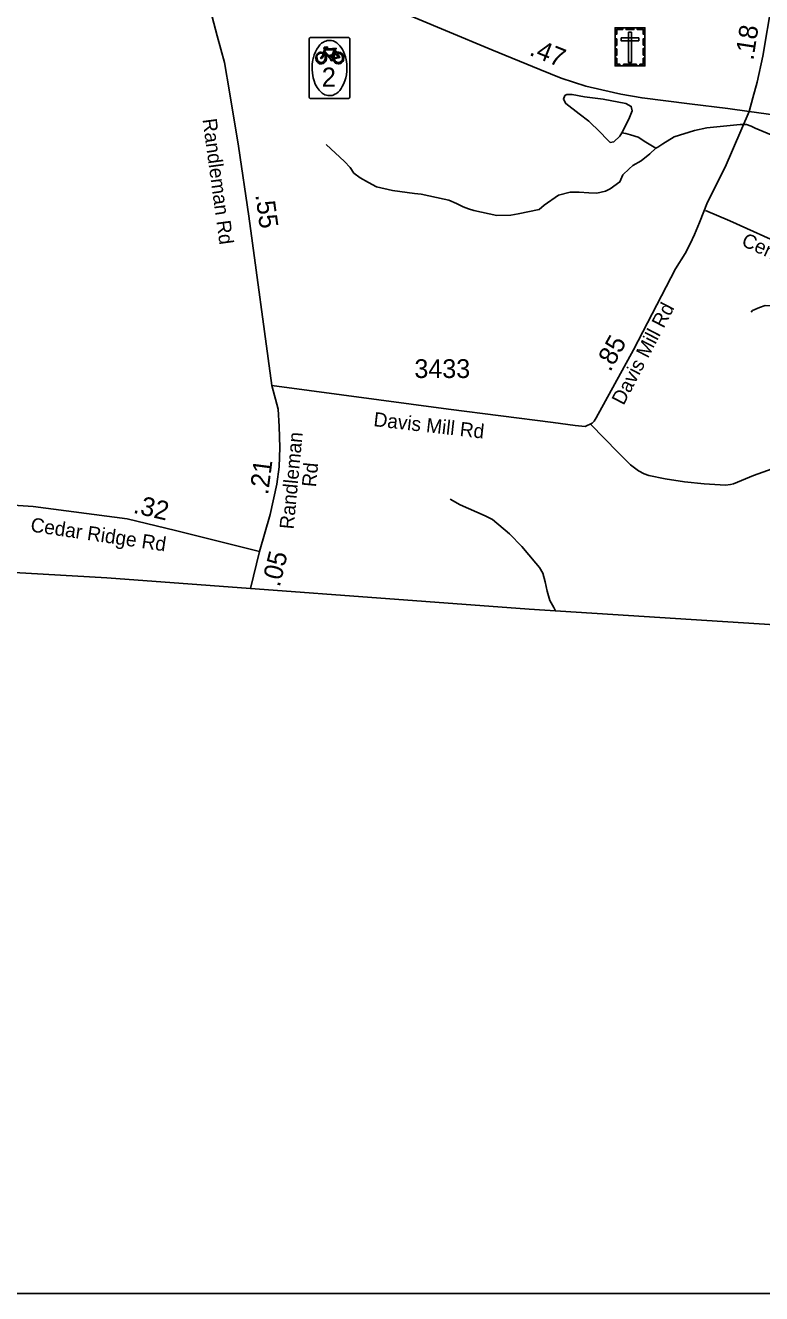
# Model space of a CAD drawing. Extents: x 1662474 to 1856135, y 779280 to 917889.
# Drawn here: x 1758828 to 1763739, y 782767 to 791226 of the extents above; entities that cross this region are included whole.
import ezdxf

# ---------------------------------------------------------------- set-up
doc = ezdxf.new("R2010")
doc.units = 0
for name, color, linetype in [('Exist Boundary Political CountyLine', 7, 'Continuous'), ('Exist Cultural Cemetery CELL', 7, 'Continuous'), ('Exist Hydrographic Misc Water Feature', 7, 'Continuous'), ('Exist Hydrographic Pond Under 1500 Sq Ft', 7, 'Continuous'), ('Exist Road Non-System Type 51', 7, 'Continuous'), ('Exist Road Non-System Type 51 Label', 7, 'Continuous'), ('Exist Road Primary NC Attributed', 7, 'Continuous'), ('Exist Road Primary NC Mileage Hundredths English Label', 7, 'Continuous'), ('Exist Road Primary NC Shield Bike CELL', 7, 'Continuous'), ('Exist Road Primary NC Shield Bike NC Label', 7, 'Continuous'), ('Exist Road Secondary Mileage Hundredths English Label', 7, 'Continuous'), ('Exist Road Secondary Mileage Tenths English Label', 7, 'Continuous'), ('Exist Road Secondary Type 51 Attributed', 7, 'Continuous'), ('Exist Road Secondary Type 51 Label', 7, 'Continuous'), ('Exist Road Secondary Type 51 Number Label', 7, 'Continuous'), ('Map Preparation Inset Cut Line', 7, 'Continuous')]:
    doc.layers.add(name, color=color, linetype=linetype)

msp = doc.modelspace()

# ---------------------------------------------------------------- linework, layer by layer
at = {"layer": 'Exist Boundary Political CountyLine'}
msp.add_lwpolyline([(1690037.5, 791664.5), (1701364.2, 790957.5), (1714716, 790252.3), (1740499.2, 788706.5), (1750629.1, 788065.3), (1759370.2, 787540.1), (1762189.4, 787333), (1768414.3, 786933.6), (1776472.8, 786425.7), (1794607.1, 785397.2), (1814974.6, 784258.7), (1839558.3, 782880.6)], dxfattribs=at)
at = {"layer": 'Exist Cultural Cemetery CELL'}
for points in [[(1762761.4, 791209.6), (1762960.5, 791209.6), (1762960.5, 790954.9), (1762761.4, 790954.9)], [(1762761.4, 791166.2), (1762772.8, 791166.2), (1762772.8, 791198.4), (1762813.3, 791198.4), (1762813.3, 791209.6), (1762761.4, 791209.6)], [(1762835.5, 791209.5), (1762887.3, 791209.5), (1762887.3, 791198.1), (1762835.5, 791198.1)], [(1762960.6, 791166.2), (1762949.2, 791166.2), (1762949.2, 791198.4), (1762908.7, 791198.4), (1762908.7, 791209.5), (1762960.6, 791209.5)], [(1762761.4, 791092.1), (1762761.4, 791135.4), (1762772.8, 791135.4), (1762772.8, 791092.1)], [(1762802.2, 791141.5), (1762802.2, 791122.8), (1762920, 791122.8), (1762920, 791141.5)], [(1762870.4, 791180.3), (1762851.8, 791180.3), (1762851.8, 790977.5), (1762870.4, 790977.5)], [(1762949.2, 791093.1), (1762949.2, 791136.4), (1762960.5, 791136.4), (1762960.5, 791093.1)], [(1762761.4, 791024.9), (1762761.4, 791068.2), (1762772.8, 791068.2), (1762772.8, 791024.9)], [(1762949.1, 791027.2), (1762949.1, 791070.5), (1762960.5, 791070.5), (1762960.5, 791027.2)], [(1762794.5, 790955), (1762794.5, 790966.5), (1762772.5, 790966.5), (1762772.5, 791006.9), (1762761.4, 791006.9), (1762761.4, 790955)], [(1762818.9, 790966.4), (1762903.7, 790966.4), (1762903.7, 790955), (1762818.9, 790955)], [(1762927.4, 790954.9), (1762927.4, 790966.4), (1762949.4, 790966.4), (1762949.4, 791006.8), (1762960.5, 791006.8), (1762960.5, 790954.9)]]:
    msp.add_lwpolyline(points, close=True, dxfattribs=at)
at = {"layer": 'Exist Hydrographic Misc Water Feature'}
for points in [[(1763033.9, 790406.2), (1763046, 790414.1), (1763080.3, 790435.7), (1763156.5, 790483.2), (1763291.1, 790524.1), (1763373.1, 790541.4), (1763595.3, 790565.6), (1763639.4, 790565.2), (1763669.2, 790553), (1763697.3, 790540.7), (1763828.7, 790483.7), (1763904.6, 790443), (1763968.1, 790400.5), (1764013.9, 790372.1), (1764059.8, 790351.8), (1764117.6, 790335.3), (1764127.7, 790333.2)], [(1760833.5, 790432.2), (1760956.7, 790317.2), (1760994.5, 790276.9), (1761018, 790240.6), (1761061.7, 790208.2), (1761117.5, 790177.8), (1761169.4, 790149.4), (1761277.2, 790124.5), (1761423, 790103.3), (1761469, 790098.9), (1761620.7, 790067.7), (1761652.9, 790059.4), (1761704.6, 790037), (1761748.4, 790014.6), (1761784.3, 790002.3), (1761820.2, 789992.1), (1761972, 789958.7), (1762066.1, 789960), (1762116.1, 789969.6), (1762254.5, 789998.4), (1762288.6, 790026.2), (1762383.3, 790093.4), (1762461.4, 790112.8), (1762521.3, 790112.3), (1762587.5, 790109.8), (1762639.4, 790107.3), (1762697.6, 790120.9), (1762729.6, 790136.6), (1762794, 790182), (1762814.5, 790227.9), (1762854.9, 790269.6), (1762880.9, 790291.4), (1762935.3, 790322.9), (1762993.5, 790368.5), (1763033.9, 790406.2)], [(1762806.7, 790508.1), (1762834.6, 790503.8), (1762864.5, 790495.6), (1762916.4, 790479.1), (1762966.2, 790446.8), (1763033.9, 790406.2)], [(1763669.2, 789312.7), (1763679.2, 789324.6), (1763725.4, 789344.3), (1763763.5, 789357.9), (1763841.4, 789355.3), (1763879.6, 789343), (1763929.2, 789322.5), (1763993.2, 789300.1), (1764045, 789299.6), (1764089.3, 789307.2), (1764137.3, 789312.9), (1764193.3, 789304.4), (1764464, 789235.4)], [(1761662.3, 788066.8), (1761728.1, 788028.3), (1761839.9, 787979.3), (1761895.5, 787954.9), (1761943.2, 787930.5), (1762056.6, 787835.5), (1762139.9, 787750.8), (1762233, 787640.1), (1762256.8, 787609.8), (1762280.4, 787571.6), (1762296.1, 787513.5), (1762309.5, 787451.4), (1762327.1, 787389.2), (1762352.7, 787343), (1762365.2, 787321.8)]]:
    msp.add_lwpolyline(points, dxfattribs=at)
at = {"layer": 'Exist Hydrographic Pond Under 1500 Sq Ft'}
msp.add_lwpolyline([(1762806.7, 790508.1), (1762854.2, 790600.9), (1762876.8, 790655.5), (1762869.3, 790685.6), (1762833.5, 790704.5), (1762682.7, 790732.7), (1762558.4, 790749.7), (1762475.4, 790764.7), (1762439.6, 790764.7), (1762426.5, 790757.2), (1762417, 790732.7), (1762434, 790704.5), (1762522.6, 790634.8), (1762586.6, 790585.8), (1762662, 790512.4), (1762707.2, 790467.2), (1762727.9, 790444.6), (1762752.4, 790448.3), (1762793.9, 790486), (1762806.7, 790508.1)], dxfattribs=at)
at = {"layer": 'Exist Road Non-System Type 51'}
for points in [[(1763365.6, 789990.4), (1763528.1, 789921.4), (1763911.4, 789748.7), (1764019.2, 789704.9), (1764186.9, 789628.8), (1764261.8, 789617.8), (1764626.9, 789594.7)], [(1762600.9, 788564.8), (1762780.4, 788378.4), (1762865.1, 788294.2), (1762917.4, 788254.8), (1762956.2, 788235.4), (1762987.2, 788223.9), (1763094.9, 788202), (1763225.2, 788182.1), (1763356.8, 788168.9), (1763499, 788158.7), (1763531.6, 788163.2), (1763552.6, 788169.2), (1763684.6, 788223.2), (1763870.9, 788290.5), (1763913.4, 788301), (1763967.8, 788309.1), (1763984, 788306.2), (1763994.5, 788301.2), (1764010, 788285.5), (1764014.5, 788269.2), (1764015.9, 788247.9), (1764006.6, 788210.2)]]:
    msp.add_lwpolyline(points, dxfattribs=at)
at = {"layer": 'Exist Road Primary NC Attributed'}
for points in [[(1761280, 791337.4), (1761630.5, 791191.7), (1761940.4, 791061.9), (1762259.1, 790932), (1762402.2, 790874.5), (1762567.5, 790820.6), (1762673.7, 790795.6), (1762800.6, 790766.1), (1762942.2, 790742.4), (1763258, 790702.6), (1763514.8, 790670.9), (1763656.4, 790650.2)], [(1763656.4, 790650.2), (1763883.6, 790620), (1764069.5, 790594.9), (1764174.6, 790586.3), (1764260.8, 790575.9)]]:
    msp.add_lwpolyline(points, dxfattribs=at)
at = {"layer": 'Exist Road Primary NC Shield Bike CELL'}
for points in [[(1760731, 791145), (1760731.9, 791145), (1760764.9, 791145), (1760948.3, 791145), (1760981.3, 791145), (1760982.5, 791144.9), (1760983.1, 791144.8), (1760983.8, 791144.7), (1760984.6, 791144.5), (1760985.3, 791144.2), (1760986.6, 791143.5), (1760987.2, 791143.1), (1760987.8, 791142.7), (1760988.6, 791142.1), (1760989.5, 791141.1), (1760990.1, 791140.3), (1760990.4, 791139.8), (1760990.6, 791139.5), (1760990.9, 791139), (1760991.1, 791138.5), (1760991.3, 791138.1), (1760991.5, 791137.3), (1760991.8, 791136.4), (1760991.9, 791135.5), (1760992, 791135.1), (1760992, 791134.7), (1760992, 791101.3), (1760992, 790781.4), (1760992, 790748.3), (1760991.9, 790747.1), (1760991.8, 790746.5), (1760991.6, 790745.7), (1760991.4, 790745), (1760991.2, 790744.3), (1760990.5, 790743), (1760990.1, 790742.4), (1760989.7, 790741.8), (1760989.1, 790741), (1760988.6, 790740.6), (1760988.1, 790740.1), (1760987.7, 790739.8), (1760987.2, 790739.5), (1760986.8, 790739.2), (1760986.4, 790739), (1760985.9, 790738.7), (1760985.1, 790738.3), (1760984.3, 790738.1), (1760983.4, 790737.8), (1760982.9, 790737.8), (1760982.5, 790737.7), (1760982.1, 790737.6), (1760981.7, 790737.6), (1760981.2, 790737.6), (1760948.2, 790737.6), (1760764.9, 790737.6), (1760731.9, 790737.6), (1760731.3, 790737.6), (1760730.7, 790737.7), (1760730.1, 790737.8), (1760729.3, 790737.9), (1760728.6, 790738.1), (1760727.9, 790738.4), (1760727.2, 790738.8), (1760726.5, 790739.1), (1760725.9, 790739.5), (1760725.3, 790739.9), (1760725, 790740.2), (1760724.6, 790740.5), (1760724.3, 790740.8), (1760723.9, 790741.2), (1760723.6, 790741.6), (1760723.2, 790742.1), (1760722.9, 790742.5), (1760722.7, 790743), (1760722.3, 790743.5), (1760722.1, 790744), (1760721.9, 790744.6), (1760721.8, 790744.9), (1760721.7, 790745.2), (1760721.6, 790745.4), (1760721.5, 790745.6), (1760721.5, 790745.8), (1760721.4, 790746.1), (1760721.4, 790746.3), (1760721.3, 790746.6), (1760721.3, 790746.8), (1760721.2, 790747.1), (1760721.2, 790747.3), (1760721.2, 790747.5), (1760721.2, 790748.2), (1760721.1, 790781.3), (1760721.1, 791101.3), (1760721.1, 791134.3), (1760721.2, 791135.5), (1760721.3, 791136.1), (1760721.5, 791136.9), (1760721.7, 791137.6), (1760722, 791138.3), (1760722.6, 791139.6), (1760723, 791140.2), (1760723.5, 791140.9), (1760724.1, 791141.6), (1760725.1, 791142.5), (1760725.9, 791143.1), (1760726.3, 791143.4), (1760726.7, 791143.6), (1760727.2, 791143.9), (1760727.6, 791144.1), (1760728.1, 791144.3), (1760728.8, 791144.6), (1760729.8, 791144.8), (1760730.7, 791144.9)], [(1760856.5, 790757.1), (1760851.9, 790757.3), (1760847.5, 790757.7), (1760837.5, 790759.4), (1760826.3, 790763.5), (1760819.8, 790766.7), (1760814.5, 790769.7), (1760808.8, 790773.5), (1760800.8, 790779.4), (1760787.1, 790793.3), (1760773.6, 790811.3), (1760761.7, 790834.5), (1760753.5, 790855.3), (1760748.2, 790875.8), (1760742.6, 790906.6), (1760740.7, 790931), (1760740.6, 790942.9), (1760740.8, 790951.6), (1760741.1, 790957.7), (1760741.8, 790967.1), (1760743.2, 790981.4), (1760745.8, 790996), (1760747.8, 791005.4), (1760749.2, 791010.6), (1760751.9, 791020.3), (1760754.4, 791028.7), (1760762.3, 791049.3), (1760772.1, 791067.8), (1760782.9, 791083.4), (1760792.5, 791095.1), (1760804, 791105.9), (1760812.9, 791111.9), (1760817.5, 791114.7), (1760822.7, 791117.5), (1760831.3, 791121.4), (1760841.7, 791124), (1760851, 791125.5), (1760858.7, 791125.7), (1760869.6, 791124.6), (1760881, 791121.5), (1760894, 791115.9), (1760905.3, 791108.9), (1760915, 791100.7), (1760925.7, 791089.6), (1760934.4, 791078.3), (1760943, 791064.4), (1760950.1, 791050.8), (1760957.2, 791033.5), (1760962.8, 791015.5), (1760966.8, 790998.4), (1760969.8, 790981.8), (1760971.3, 790967.3), (1760971.9, 790959.1), (1760972.8, 790940.2), (1760971.9, 790919.8), (1760969.2, 790896.2), (1760964.9, 790875.6), (1760959.1, 790854.7), (1760951.2, 790834.5), (1760942.1, 790817), (1760933.6, 790803.8), (1760924.7, 790792.4), (1760913.5, 790780.6), (1760903.2, 790772.4), (1760891.9, 790765.8), (1760880.5, 790761), (1760873.4, 790759), (1760869.2, 790758.3), (1760865.8, 790757.6), (1760861.9, 790757.4)], [(1760876, 791071.8), (1760900.1, 791074.6), (1760901.9, 791072.8), (1760900.5, 791069.1), (1760894.5, 791067.2), (1760893, 791064), (1760903.1, 791046.9), (1760917.6, 791047.6), (1760930.4, 791044.7), (1760941.7, 791036.1), (1760947, 791027.6), (1760949.6, 791022.9), (1760951.4, 791015.2), (1760951.8, 791007), (1760950.8, 790998.4), (1760949, 790992), (1760945.3, 790985.1), (1760941.8, 790979.9), (1760935.1, 790974.5), (1760929, 790970.9), (1760920.6, 790968.8), (1760915.3, 790968.6), (1760904.5, 790970.3), (1760897.7, 790973.8), (1760894.3, 790976.6), (1760889.1, 790983.1), (1760885.7, 790989.2), (1760881.1, 791001.4), (1760880, 791007.3), (1760887.4, 791001.9), (1760893.2, 790992.1), (1760897.4, 790985.4), (1760902.7, 790981.6), (1760910.9, 790978.2), (1760917, 790978.1), (1760925.1, 790979.9), (1760932.6, 790984.2), (1760938.1, 790989.5), (1760942.4, 790996.6), (1760943.8, 791006.7), (1760943.5, 791014.8), (1760941.7, 791021.6), (1760938.2, 791027.7), (1760934.6, 791031.9), (1760928.6, 791036.5), (1760922.9, 791038.3), (1760913.6, 791040.1), (1760907.1, 791040.7), (1760924.6, 791011.2), (1760887.4, 791001.9), (1760880, 791007.3), (1760914.2, 791013.4), (1760900, 791037.9), (1760890.1, 791027.3), (1760887.3, 791008.7), (1760880, 791007.3), (1760880.4, 791015.1), (1760883.5, 791026.9), (1760889, 791035), (1760896.7, 791044), (1760891.8, 791054.5), (1760873, 791006.5), (1760880.2, 791007.3), (1760881.1, 791001.4), (1760872.6, 791000.4), (1760874.5, 790995.2), (1760879.5, 790992.5), (1760866.9, 790989.6), (1760863.8, 790993.5), (1760868.4, 790996), (1760823.7, 791047), (1760822, 791042.2), (1760828.2, 791033.9), (1760832.3, 791025.8), (1760835.1, 791017.3), (1760836.5, 791009.8), (1760835.7, 791002.3), (1760833.6, 790992.5), (1760828.7, 790983.5), (1760821.9, 790976.8), (1760814.1, 790972), (1760804.5, 790969.7), (1760797.5, 790969.1), (1760790.4, 790970), (1760778.1, 790977.5), (1760774, 790982), (1760768.3, 790992.4), (1760765.9, 791005.4), (1760765.7, 791014.6), (1760768.1, 791022.7), (1760771.7, 791030.1), (1760775.9, 791035.4), (1760781.9, 791041.3), (1760787.3, 791044.7), (1760794.1, 791046.8), (1760801.1, 791047.4), (1760816.4, 791045.7), (1760819.9, 791037.5), (1760815.2, 791018.6), (1760809.2, 791008.6), (1760800.3, 791004.5), (1760796.8, 791008), (1760811.1, 791022.5), (1760814.2, 791036.2), (1760811, 791037.6), (1760805, 791039.6), (1760795.4, 791039.8), (1760790, 791038.2), (1760782.6, 791033.8), (1760775.5, 791024.6), (1760772.4, 791014.9), (1760773.7, 791004.2), (1760776.4, 790994.2), (1760779.9, 790987.8), (1760784.9, 790983.9), (1760792.2, 790979.4), (1760798.7, 790978.2), (1760806.7, 790978.7), (1760814.5, 790982.1), (1760821.2, 790988.9), (1760825.5, 790997), (1760827.9, 791002.8), (1760828.6, 791010.2), (1760827.6, 791018.1), (1760823.8, 791027.1), (1760816.4, 791045.7), (1760824.1, 791067.5), (1760829.5, 791061.8), (1760826.5, 791053.3), (1760862.2, 791013.4), (1760861.1, 791018.5), (1760857.4, 791024.8), (1760859, 791026.2), (1760869.3, 791026.2), (1760867.3, 791018.9), (1760868.4, 791013.7), (1760887.3, 791061.4), (1760829.5, 791061.8), (1760824.1, 791067.5), (1760817.4, 791074.6), (1760823.1, 791081.3), (1760838.4, 791083.2), (1760844.5, 791078.5), (1760841.3, 791074.2), (1760832, 791075.2), (1760825.6, 791073.8), (1760827, 791072.5), (1760830.3, 791072.5), (1760828.8, 791069.3), (1760888.1, 791068.7), (1760888.5, 791070.2)]]:
    msp.add_lwpolyline(points, close=True, dxfattribs=at)
at = {"layer": 'Exist Road Secondary Type 51 Attributed'}
msp.add_line((1760329.2, 787469.7), (1760389.4, 787716.4), dxfattribs=at)
for points in [[(1760472.1, 788823.6), (1760318.1, 789954), (1760249.4, 790419.7), (1760190.5, 790782.5), (1760156.2, 790978.6), (1760107.1, 791155.1), (1759974.9, 791664)], [(1763851.8, 791584.7), (1763836.5, 791475.6), (1763806.9, 791376.2), (1763746.4, 791020.6), (1763709.5, 790847.9), (1763681.1, 790741.7), (1763656.4, 790650.2)], [(1763656.4, 790650.2), (1763495.6, 790279.9), (1763378.5, 790046.3), (1763325.4, 789911.9), (1763291.3, 789830.5), (1763262.9, 789768), (1763228.8, 789703.6), (1763164.4, 789601.4), (1762884.2, 789061.7), (1762635.4, 788609), (1762622.5, 788587.1), (1762611.2, 788574.6), (1762609.6, 788572.9), (1762561.2, 788550.4), (1762494.9, 788557.5), (1762348.1, 788576.4), (1761649.6, 788666.4), (1760472.1, 788823.6)], [(1760389.4, 787716.4), (1760461.7, 787963.3), (1760506.1, 788166.8), (1760520.9, 788281.4), (1760524.6, 788410.9), (1760520.9, 788551.4), (1760513.5, 788666.1), (1760472.1, 788823.6)], [(1760389.4, 787716.4), (1759828.7, 787857.9), (1759506.1, 787933.8), (1758879.4, 788017.6), (1758680.8, 788029.4)]]:
    msp.add_lwpolyline(points, dxfattribs=at)
at = {"layer": 'Map Preparation Inset Cut Line'}
msp.add_lwpolyline([(1793585.1, 782767.4), (1731035.7, 782767.4), (1731035.7, 826588.1), (1793585.1, 826588.1)], close=True, dxfattribs=at)

# ---------------------------------------------------------------- texts
at = {"layer": 'Exist Road Non-System Type 51 Label'}
msp.add_text('Centre Dr', height=95, rotation=335.64373, dxfattribs=at).set_placement((1763598.2, 789759.5))
at = {"layer": 'Exist Road Primary NC Mileage Hundredths English Label'}
msp.add_text('.47', height=125, rotation=338.09682, dxfattribs=at).set_placement((1762183.5, 791029.8))
at = {"layer": 'Exist Road Primary NC Shield Bike NC Label'}
msp.add_text('2', height=127.5, dxfattribs=at).set_placement((1760804.9, 790816.6))
at = {"layer": 'Exist Road Secondary Mileage Hundredths English Label'}
for s, rotation, p in [('.55', 277.75934, (1760361.9, 790095.1)), ('.85', 61.20918, (1762729.5, 788910)), ('.05', 76.28849, (1760523.6, 787475.4))]:
    msp.add_text(s, height=125, rotation=rotation, dxfattribs=at).set_placement(p)
at = {"layer": 'Exist Road Secondary Mileage Tenths English Label'}
for s, rotation, p in [('.18', 81.29174, (1763684.1, 790988.5)), ('.21', 82.64272, (1760446.7, 788091)), ('.32', 346.76819, (1759541.8, 787975.9))]:
    msp.add_text(s, height=125, rotation=rotation, dxfattribs=at).set_placement(p)
at = {"layer": 'Exist Road Secondary Type 51 Label'}
for s, rotation, p in [('Randleman Rd', 277.74763, (1760009.2, 790598.6)), ('Davis Mill Rd', 62.52506, (1762818.1, 788686.9)), ('Davis Mill Rd', 353.50545, (1761147, 788553.2)), ('Randleman', 84.62075, (1760617.4, 787862.4)), (' Rd', 84.62075, (1760763.1, 788108.4)), ('Cedar Ridge Rd', 351.57514, (1758858.1, 787850.5))]:
    msp.add_text(s, height=95, rotation=rotation, dxfattribs=at).set_placement(p)
at = {"layer": 'Exist Road Secondary Type 51 Number Label'}
msp.add_text('3433', height=125, dxfattribs=at).set_placement((1761423.2, 788874))

doc.saveas('drawing.dxf')
